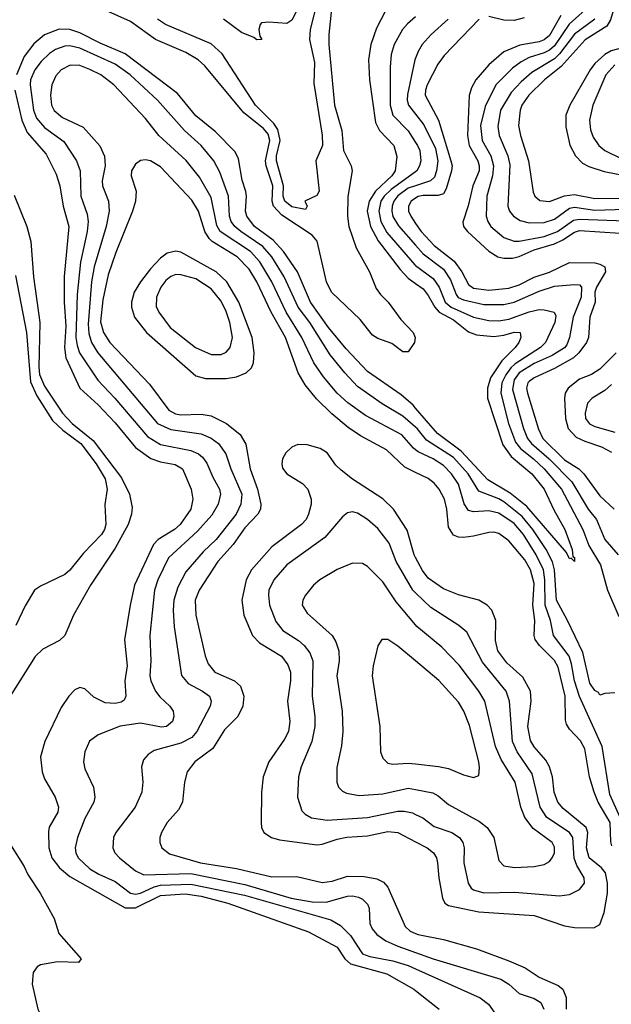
# Model space of a CAD drawing. Header units: inches. Extents: x 1308407 to 1441228, y 959628 to 1036311.
# Tile 303 of 656: x 1348432 to 1350775, y 1014530 to 1018428. Entities that reach past the tile are written whole.
import ezdxf

# ---------------------------------------------------------------- set-up
doc = ezdxf.new("R2010")
doc.units = ezdxf.units.IN
doc.header["$MEASUREMENT"] = 0
doc.layers.add('B3041', color=7, linetype='Continuous')
doc.layers.add('B3051', color=7, linetype='Continuous')

msp = doc.modelspace()

# ---------------------------------------------------------------- linework, layer by layer
at = {"layer": 'B3041', "color": 5}
for points, elevation in [([(1350000, 1018571.8), (1349970, 1018540.2), (1349916.2, 1018503.8), (1349879.3, 1018460.7), (1349845.5, 1018394.5), (1349823.3, 1018330), (1349813.5, 1018270), (1349817.4, 1018190), (1349841.4, 1018021.4), (1349857.3, 1017990), (1349914.3, 1017930), (1349926.4, 1017886.4), (1349919.2, 1017830), (1349906.3, 1017810), (1349840.9, 1017750), (1349815.7, 1017710), (1349807.8, 1017670), (1349821.5, 1017610), (1349852.2, 1017552.2), (1349938.7, 1017438.7), (1349970, 1017405.3), (1350000, 1017383.9)], 2620), ([(1349670.5, 1018509.5), (1349656, 1018370), (1349656.3, 1018330), (1349679.2, 1018090), (1349708.3, 1017990), (1349714.9, 1017910), (1349744.4, 1017850), (1349748.6, 1017830), (1349731.8, 1017728.2), (1349730.2, 1017650), (1349735.7, 1017610), (1349765, 1017525), (1349817.7, 1017430), (1349844.4, 1017364.4), (1349860.9, 1017340.9), (1349891.8, 1017310), (1349941.6, 1017241.6), (1349990.2, 1017190), (1349998, 1017170), (1349995.8, 1017150), (1349970, 1017113.6), (1349950, 1017112.8), (1349906.4, 1017146.4), (1349850, 1017166.7), (1349830, 1017179.4), (1349781.1, 1017241.1), (1349667.5, 1017350), (1349646.8, 1017390), (1349610, 1017551.7), (1349590, 1017575.7), (1349470, 1017654.2), (1349437.5, 1017690), (1349431.8, 1017710), (1349433.9, 1017770), (1349408, 1017850), (1349406, 1017870), (1349422.6, 1017950), (1349415.7, 1017975.7), (1349397.6, 1017997.6), (1349319.8, 1018059.8), (1349165.2, 1018245.2), (1349138.8, 1018270), (1349090, 1018298.7), (1348970, 1018349.9), (1348870, 1018421.6), (1348770, 1018466.7)], 2580), ([(1349613.1, 1018510), (1349582.9, 1018390), (1349579.2, 1018350), (1349599.4, 1018259.4), (1349596.3, 1018176.3), (1349630, 1017970.8), (1349631.2, 1017930), (1349604.3, 1017870), (1349618.4, 1017750), (1349608.2, 1017731.8), (1349561, 1017710), (1349570.7, 1017690.7), (1349563.6, 1017676.4), (1349510, 1017687.3), (1349481.7, 1017710), (1349475.9, 1017730), (1349476.7, 1017770), (1349448.5, 1017870), (1349448.5, 1017890), (1349463, 1017950), (1349453.7, 1017993.7), (1349437.9, 1018017.9), (1349366, 1018090), (1349233.9, 1018293.9), (1349190, 1018333), (1349009, 1018410), (1348978.1, 1018430)], 2560), ([(1349550, 1018503.1), (1349510, 1018426.6), (1349490, 1018413.2), (1349419.3, 1018419.3), (1349390, 1018416), (1349384, 1018410), (1349379.1, 1018390), (1349382.8, 1018362.8), (1349390.7, 1018350), (1349370.7, 1018349.3), (1349358.6, 1018358.6), (1349310, 1018378), (1349239.6, 1018430)], 2540), ([(1350000, 1018440), (1349967.6, 1018412.4), (1349948.3, 1018390), (1349914.8, 1018330), (1349903.1, 1018290), (1349899, 1018241), (1349899, 1018090), (1349910.1, 1018050), (1349970, 1017989), (1350000, 1017942)], 2640), ([(1350000, 1016890), (1349990, 1016901.6), (1349942.5, 1016942.5), (1349810, 1017035.4), (1349725.1, 1017125.1), (1349654.8, 1017210), (1349583.2, 1017310), (1349531.6, 1017430), (1349477, 1017510), (1349436, 1017556), (1349362.5, 1017610), (1349331, 1017650), (1349325.8, 1017670), (1349330.7, 1017730), (1349327.7, 1017747.7), (1349313.6, 1017793.6), (1349297.9, 1017877.9), (1349285.8, 1017905.8), (1349206.4, 1017986.4), (1349130, 1018048.3), (1349056.7, 1018136.7), (1348850, 1018293.2), (1348750, 1018335.6), (1348670, 1018376), (1348630, 1018389.9), (1348588.5, 1018391.5), (1348530, 1018367.9), (1348487.1, 1018332.9), (1348450, 1018283.2), (1348419.6, 1018210)], 2620), ([(1350000, 1016815.4), (1349950, 1016858.5), (1349867.4, 1016907.4), (1349770, 1016976.3), (1349719.5, 1017030), (1349661.9, 1017101.9), (1349580.7, 1017230), (1349535.5, 1017290), (1349479.2, 1017410), (1349430.1, 1017490.1), (1349394.4, 1017530), (1349307.9, 1017590), (1349284.2, 1017610), (1349269.7, 1017629.7), (1349263.4, 1017650), (1349258.2, 1017730), (1349224.6, 1017824.6), (1349201.2, 1017870), (1349150.5, 1017930.5), (1349085.2, 1017990), (1348977.1, 1018110), (1348869.4, 1018210), (1348810, 1018252.5), (1348670, 1018315.3), (1348630, 1018324.9), (1348610, 1018323.6), (1348572.9, 1018310), (1348550, 1018295.1), (1348516.7, 1018263.3), (1348491.7, 1018230), (1348474.8, 1018190), (1348473, 1018170), (1348486.2, 1018070), (1348498.5, 1018038.5), (1348530, 1018001), (1348606.5, 1017946.5), (1348656.4, 1017870), (1348671.6, 1017830), (1348673.5, 1017730), (1348698.3, 1017658.3), (1348702.5, 1017630), (1348699, 1017590), (1348672.1, 1017468), (1348659.2, 1017340.8), (1348654.7, 1017170), (1348659, 1017139), (1348669.2, 1017109.2), (1348741.6, 1017001.6), (1348809.2, 1016930), (1348937.8, 1016777.8), (1348990, 1016746.9), (1349110, 1016722.8), (1349139.4, 1016710), (1349156.3, 1016696.3), (1349172.7, 1016672.7), (1349196.6, 1016616.6), (1349223.1, 1016570), (1349227.6, 1016550), (1349217.7, 1016510), (1349193.4, 1016466.6), (1349136.5, 1016403.5), (1349021.8, 1016298.2), (1348978.3, 1016210), (1348966, 1016170), (1348946.8, 1015990), (1348951.7, 1015890), (1348947.8, 1015830), (1348951.3, 1015810), (1348969.7, 1015769.7), (1348986.8, 1015746.8), (1349026.8, 1015710), (1349039.4, 1015690), (1349042, 1015670), (1349036.6, 1015650), (1349012.6, 1015630), (1348992.9, 1015627.1), (1348910, 1015642.7), (1348829.4, 1015630.6), (1348742.8, 1015597.2), (1348708.8, 1015571.2), (1348689.2, 1015530), (1348684.9, 1015490), (1348690, 1015462), (1348723.5, 1015390), (1348729.3, 1015350), (1348726, 1015330), (1348690, 1015265.4), (1348660.1, 1015190), (1348651.5, 1015150), (1348653.7, 1015130), (1348662.7, 1015110), (1348710, 1015066.3), (1348745.2, 1015045.2), (1348810, 1015016.3), (1348870.3, 1014970), (1348890, 1014965.9), (1348910, 1014969.5), (1348964.5, 1014995.5), (1348990, 1015001.7), (1349110, 1015004.9), (1349322.1, 1014962.1), (1349664.2, 1014864.2), (1349702.5, 1014842.5), (1349742.4, 1014802.4), (1349790.1, 1014730), (1349819.3, 1014719.3), (1349910, 1014701.3), (1349970, 1014683.7), (1350000, 1014670.2)], 2640), ([(1350000, 1018276.2), (1349997.7, 1018270), (1349967.5, 1018132.5), (1349967, 1018110), (1349972.6, 1018090), (1350000, 1018054.3)], 2660), ([(1350000, 1016725.2), (1349991.8, 1016731.8), (1349945.2, 1016785.2), (1349801.1, 1016861.1), (1349731.8, 1016911.8), (1349689.4, 1016950), (1349634.6, 1017014.6), (1349596.3, 1017070), (1349550, 1017170), (1349487.6, 1017270), (1349429.9, 1017390.1), (1349383.6, 1017470), (1349345.9, 1017510), (1349225.7, 1017590), (1349213, 1017613), (1349190, 1017724.1), (1349144.5, 1017804.5), (1349091.1, 1017871.1), (1348983.4, 1017970), (1348930, 1018037.3), (1348804.7, 1018170), (1348752.7, 1018210), (1348710, 1018231.8), (1348670, 1018247), (1348631.2, 1018248.8), (1348596.5, 1018230), (1348574.2, 1018205.8), (1348559.1, 1018170), (1348553.8, 1018130), (1348558.3, 1018090), (1348568.8, 1018068.8), (1348601.6, 1018041.6), (1348682.5, 1018002.5), (1348748.8, 1017928.8), (1348768.1, 1017888.1), (1348769.6, 1017850), (1348758.5, 1017790), (1348759.8, 1017770), (1348783.6, 1017710), (1348786.5, 1017670), (1348774.8, 1017610), (1348727, 1017450), (1348716.3, 1017390), (1348703.3, 1017223.3), (1348705.7, 1017185.7), (1348716.1, 1017150), (1348740.9, 1017110), (1348977.9, 1016830), (1349030, 1016805.2), (1349150, 1016788.9), (1349190, 1016771.9), (1349219.3, 1016750), (1349248.7, 1016710), (1349268.1, 1016650), (1349312.3, 1016550), (1349308.1, 1016510), (1349288.8, 1016470), (1349210, 1016370.5), (1349158.3, 1016321.7), (1349090, 1016242.4), (1349058.3, 1016181.7), (1349042.2, 1016130), (1349039.4, 1016090), (1349043.8, 1016023.8), (1349072.1, 1015832.1), (1349099.6, 1015799.6), (1349156.5, 1015770), (1349183.2, 1015750), (1349190.1, 1015730), (1349186.7, 1015710), (1349133.8, 1015610), (1349113.5, 1015586.5), (1349070, 1015563.4), (1348964.8, 1015535.2), (1348940.6, 1015519.4), (1348922, 1015498), (1348913.6, 1015470), (1348919.7, 1015410), (1348915.4, 1015370), (1348889.4, 1015310), (1348812.9, 1015210), (1348802.7, 1015190), (1348800.2, 1015150), (1348808.5, 1015130), (1348826.5, 1015110), (1348890, 1015058), (1348922.9, 1015042.9), (1349110, 1015047.1), (1349324.1, 1015004.1), (1349507, 1014950), (1349590, 1014935.1), (1349645.2, 1014934.8), (1349730, 1014957.9), (1349750, 1014959.3), (1349773.9, 1014953.9), (1349790, 1014946.7), (1349810, 1014925.8), (1349815.6, 1014910), (1349819, 1014850), (1349828.3, 1014828.3), (1349846.7, 1014806.7), (1349881.7, 1014781.7), (1349930, 1014759.5), (1350000, 1014734.8)], 2660), ([(1348412.1, 1018150), (1348439.6, 1018030), (1348461.5, 1017981.5), (1348536.5, 1017896.5), (1348576.3, 1017816.3), (1348590.1, 1017770.1), (1348603.7, 1017690), (1348626.7, 1017610), (1348608, 1017412), (1348607.6, 1017310), (1348614.7, 1017214.7), (1348608.8, 1017130), (1348614.7, 1017090), (1348670.1, 1016970), (1348743.1, 1016903), (1348810, 1016831.9), (1348890, 1016735), (1348951.6, 1016691.6), (1348990, 1016677.5), (1349047.1, 1016667.1), (1349076.6, 1016650), (1349111.2, 1016570), (1349118, 1016530), (1349109.1, 1016490), (1349067.7, 1016430), (1349045.3, 1016410), (1348980.8, 1016370), (1348961.3, 1016350), (1348887, 1016190), (1348868.7, 1016110), (1348847.4, 1015972.6), (1348857.6, 1015870), (1348848.1, 1015810), (1348852.3, 1015750), (1348845.6, 1015734.4), (1348833.6, 1015726.4), (1348810, 1015720.7), (1348770, 1015723.9), (1348725.8, 1015745.9), (1348690, 1015778.9), (1348670, 1015784.1), (1348650, 1015774.6), (1348626.5, 1015750), (1348595.6, 1015704.4), (1348531.6, 1015570), (1348514.6, 1015510), (1348520.5, 1015450), (1348530, 1015422.6), (1348571.6, 1015350), (1348585.9, 1015310), (1348583.1, 1015290), (1348548.7, 1015231.3), (1348545.5, 1015214.5), (1348547.2, 1015150), (1348558.4, 1015110), (1348589.7, 1015069.7), (1348630, 1015036.3), (1348850, 1014912.3), (1348890, 1014911.9), (1348990, 1014961.1), (1349087.8, 1014967.8), (1349150, 1014958.5), (1349256.1, 1014930), (1349576.4, 1014816.4), (1349690, 1014755.8), (1349719.9, 1014710), (1349742, 1014690), (1349886.7, 1014650), (1349993.2, 1014590), (1350000, 1014584.6)], 2620), ([(1350000, 1016636), (1349957, 1016657), (1349884.9, 1016724.9), (1349781.3, 1016781.3), (1349733.4, 1016813.4), (1349668.1, 1016868.1), (1349607.5, 1016927.5), (1349562.9, 1016982.9), (1349534.3, 1017030), (1349484.1, 1017170), (1349428.2, 1017270), (1349371.1, 1017391.1), (1349340.7, 1017440.7), (1349292.7, 1017490), (1349194.4, 1017550), (1349182, 1017562), (1349165.5, 1017590), (1349140.6, 1017670), (1349113.5, 1017713.5), (1348990, 1017845.5), (1348950, 1017869.9), (1348930, 1017873.2), (1348909.6, 1017870.4), (1348890, 1017856.4), (1348875.2, 1017830), (1348873.7, 1017810), (1348893.7, 1017750), (1348890.7, 1017710), (1348879.1, 1017670), (1348812.8, 1017507.2), (1348781.8, 1017418.2), (1348761, 1017319), (1348752.2, 1017232.2), (1348763.8, 1017190), (1348789.3, 1017150), (1348945.7, 1016985.7), (1349022.5, 1016882.6), (1349048.3, 1016868.3), (1349070, 1016864.4), (1349150, 1016866.1), (1349190, 1016859.9), (1349250.9, 1016830), (1349305.5, 1016785.5), (1349327.4, 1016747.4), (1349345.1, 1016650), (1349374.1, 1016570), (1349387.4, 1016510), (1349385.2, 1016490), (1349374.5, 1016470), (1349323.5, 1016416.5), (1349277.1, 1016350), (1349216.6, 1016283.4), (1349142.2, 1016170), (1349127, 1016130), (1349130.1, 1016070), (1349166.1, 1015910), (1349177.8, 1015877.8), (1349204.6, 1015844.6), (1349282.6, 1015810), (1349306, 1015790), (1349320.1, 1015750), (1349315, 1015710), (1349295.8, 1015670), (1349242.9, 1015617.1), (1349196.8, 1015543.2), (1349125.2, 1015490), (1349095.2, 1015450), (1349084.6, 1015410), (1349077.1, 1015330), (1349060.8, 1015299.3), (1349015.8, 1015250), (1348993.8, 1015210), (1348986.9, 1015190), (1348986.9, 1015170), (1348994.6, 1015150), (1349025.6, 1015125.6), (1349147.9, 1015090), (1349290, 1015067.4), (1349430, 1015034), (1349530, 1015035.3), (1349630, 1015011.6), (1349670, 1015016.9), (1349730, 1015037.5), (1349795.8, 1015035.8), (1349846.8, 1015026.8), (1349873, 1015013), (1349890, 1014993.8), (1349958.3, 1014838.3), (1349978.8, 1014818.8), (1350000, 1014810.2)], 2680), ([(1350000, 1017826.5), (1349903.7, 1017756.3), (1349876.1, 1017730), (1349862.8, 1017710), (1349854.1, 1017670), (1349861.9, 1017630), (1349885.8, 1017585.8), (1349997.4, 1017457.4), (1350000, 1017455.6)], 2640), ([(1350000, 1017770.7), (1349970, 1017760.9), (1349930, 1017731.5), (1349914, 1017710), (1349906.9, 1017690), (1349905.9, 1017670), (1349910, 1017649.4), (1349931.7, 1017611.7), (1350000, 1017535.1)], 2660), ([(1348410, 1017734), (1348460.1, 1017610), (1348475.3, 1017550), (1348486.9, 1017410), (1348511.1, 1017230), (1348506.8, 1017053.2), (1348510, 1017023.2), (1348530, 1016977.1), (1348601.1, 1016870), (1348639.2, 1016830), (1348722.4, 1016762.4), (1348834.9, 1016614.9), (1348866.8, 1016550), (1348876.6, 1016496.6), (1348875.2, 1016470), (1348861.2, 1016430), (1348810, 1016335.7), (1348711.5, 1016190), (1348644.8, 1016070), (1348610.2, 1015990), (1348588.7, 1015970), (1348523.5, 1015936.5), (1348493.5, 1015906.5), (1348393.5, 1015750)], 2580), ([(1350000, 1017721.5), (1349981.9, 1017710), (1349972.2, 1017690), (1349972.2, 1017670), (1349980.7, 1017650), (1350000, 1017621.8)], 2680), ([(1348415.3, 1017415.3), (1348458.3, 1017190), (1348475, 1016995), (1348499.7, 1016939.7), (1348561.5, 1016841.5), (1348602.9, 1016802.9), (1348673.8, 1016750), (1348735.1, 1016670), (1348770.1, 1016610), (1348778.4, 1016570), (1348769, 1016509), (1348773, 1016430), (1348767.6, 1016410), (1348755.2, 1016390), (1348684.1, 1016315.9), (1348630, 1016248.6), (1348610, 1016231.3), (1348514.6, 1016185.4), (1348490, 1016169.2), (1348452.9, 1016107.1), (1348417, 1016030)], 2560), ([(1350000, 1016298.8), (1349994.1, 1016310), (1349966.9, 1016406.9), (1349912.7, 1016490), (1349870, 1016530.9), (1349749.7, 1016609.7), (1349704.7, 1016644.7), (1349684.5, 1016664.5), (1349650, 1016713), (1349622.5, 1016730), (1349570, 1016744.6), (1349533.9, 1016746.1), (1349510, 1016736.1), (1349486.5, 1016713.5), (1349472.9, 1016690), (1349469.5, 1016670), (1349473.3, 1016653.3), (1349490.1, 1016630.1), (1349552, 1016592), (1349572.9, 1016570), (1349585.7, 1016530), (1349586.2, 1016510), (1349576.4, 1016470), (1349566.2, 1016450), (1349548.2, 1016430), (1349430, 1016341.5), (1349350.1, 1016250), (1349329.2, 1016210), (1349312.2, 1016130), (1349319.3, 1016070), (1349354.4, 1015990), (1349381.3, 1015961.3), (1349468.7, 1015908.7), (1349494.3, 1015874.3), (1349504.8, 1015844.8), (1349505.1, 1015810), (1349492.8, 1015730), (1349501.3, 1015650), (1349496.1, 1015610), (1349480.3, 1015579.7), (1349418.4, 1015490), (1349396.1, 1015430), (1349390.1, 1015370), (1349387.8, 1015250), (1349389.3, 1015230), (1349399.1, 1015210), (1349428.8, 1015190), (1349461.5, 1015181.5), (1349610, 1015161.9), (1349630, 1015163.4), (1349690, 1015184.3), (1349727.9, 1015192.1), (1349810, 1015196.6), (1349890, 1015213.9), (1349929.7, 1015209.7), (1350000, 1015173.5)], 2720), ([(1350000, 1016159.2), (1349989.4, 1016169.4), (1349923.7, 1016283.7), (1349895.2, 1016355.2), (1349850, 1016413.2), (1349810, 1016449.8), (1349770, 1016475), (1349750, 1016479.8), (1349730, 1016475.6), (1349710, 1016459.7), (1349641.1, 1016378.8), (1349490, 1016270.6), (1349439, 1016210), (1349418.9, 1016170), (1349416.8, 1016150), (1349421.5, 1016110), (1349446, 1016046), (1349474.6, 1016010), (1349536.3, 1015970), (1349558.8, 1015950), (1349581, 1015921), (1349593.2, 1015890), (1349590.1, 1015750.1), (1349601.5, 1015670), (1349601.2, 1015630), (1349589.1, 1015570), (1349546.4, 1015470), (1349535.9, 1015430), (1349532.6, 1015350), (1349550, 1015295.8), (1349562.5, 1015282.5), (1349588.1, 1015268.1), (1349650, 1015258.3), (1349810, 1015269.7), (1349930, 1015295), (1349955, 1015295), (1349987.8, 1015287.8), (1350000, 1015282)], 2740), ([(1350000, 1016032), (1349923, 1016123), (1349870, 1016202.3), (1349810, 1016263.5), (1349790, 1016274.6), (1349750, 1016277.1), (1349690, 1016251.5), (1349620.3, 1016210), (1349596, 1016190), (1349564.4, 1016150), (1349553.1, 1016130), (1349550.3, 1016110), (1349570, 1016078.9), (1349669.7, 1015989.7), (1349684.7, 1015964.7), (1349695.5, 1015930), (1349696.8, 1015890), (1349688.5, 1015830), (1349709, 1015690), (1349711.9, 1015610), (1349706.3, 1015553.7), (1349687.8, 1015467.8), (1349687.7, 1015410), (1349694.7, 1015390), (1349710, 1015373.8), (1349725.8, 1015365.8), (1349776, 1015356), (1349870, 1015362.7), (1349970, 1015386.1), (1350000, 1015380.5)], 2760), ([(1350000, 1015889.3), (1349930, 1015947.6), (1349890, 1015974.7), (1349865.7, 1015974.3), (1349850, 1015948.7), (1349832.2, 1015870), (1349828.4, 1015830), (1349858.2, 1015630), (1349861.2, 1015530), (1349870, 1015504.4), (1349890, 1015484.2), (1349910, 1015480.9), (1349970, 1015485.2), (1350000, 1015481.7)], 2780), ([(1348397.5, 1015157.5), (1348450, 1015075), (1348464, 1015044), (1348512.9, 1014970), (1348568.5, 1014870), (1348587.3, 1014810), (1348674.8, 1014710), (1348664.7, 1014695.3), (1348581.6, 1014698.4), (1348514.4, 1014685.6), (1348501.3, 1014678.7), (1348484.7, 1014655.3), (1348481.5, 1014610), (1348503.5, 1014510), (1348533.4, 1014450), (1348545.3, 1014414.7), (1348537.1, 1014390), (1348524.9, 1014384.9), (1348504.5, 1014390), (1348476.3, 1014436.3), (1348430, 1014469.4)], 2580)]:
    msp.add_lwpolyline(points, dxfattribs=dict(at, elevation=elevation))
for points, elevation in [([(1349050, 1017511.6), (1349016.2, 1017503.8), (1348990, 1017484.2), (1348950, 1017442), (1348909.7, 1017390), (1348885.3, 1017350), (1348874.8, 1017310), (1348874.6, 1017290), (1348886.2, 1017250), (1348933.8, 1017190), (1349130, 1017018.4), (1349168.2, 1017008.2), (1349250, 1017008), (1349290, 1017013.8), (1349328.6, 1017030), (1349349.4, 1017050.6), (1349357.5, 1017070), (1349360.5, 1017110), (1349352.6, 1017170), (1349299.5, 1017310), (1349252.6, 1017390), (1349209.9, 1017430), (1349070, 1017507.6)], 2720), ([(1349050, 1017418.9), (1349030, 1017412), (1349010, 1017395.9), (1348990.8, 1017370), (1348973.1, 1017330), (1348972.9, 1017292.9), (1348983, 1017270), (1349028.3, 1017210), (1349128.5, 1017130), (1349190, 1017102.2), (1349230, 1017102.5), (1349250, 1017111.9), (1349264.9, 1017130), (1349274.8, 1017170), (1349264.6, 1017230), (1349250, 1017273.6), (1349230, 1017314.5), (1349190, 1017362.6), (1349130, 1017401.9), (1349070, 1017418.7)], 2740)]:
    msp.add_lwpolyline(points, close=True, dxfattribs=dict(at, elevation=elevation))
at = {"layer": 'B3051', "color": 5}
for points, elevation in [([(1350672.3, 1018467.7), (1350608.7, 1018411.3), (1350550, 1018325.1), (1350530, 1018307.6), (1350510, 1018297.8), (1350450, 1018278.3), (1350418.2, 1018261.8), (1350383.9, 1018236.1), (1350317.9, 1018170), (1350275.3, 1018084.7), (1350257.8, 1018010), (1350264, 1017950), (1350298.3, 1017890), (1350309.2, 1017850), (1350305.1, 1017810), (1350281.7, 1017730), (1350280.1, 1017650), (1350285.6, 1017630), (1350297.9, 1017610), (1350350, 1017566.5), (1350390, 1017552), (1350410, 1017551.5), (1350510, 1017570), (1350562.3, 1017590), (1350625.1, 1017634.9), (1350650, 1017639.1), (1350830, 1017631.5)], 2740), ([(1350791, 1018490), (1350772.2, 1018427.8), (1350757.5, 1018402.5), (1350671.9, 1018348.1), (1350576.8, 1018243.2), (1350510.1, 1018190), (1350448.5, 1018130), (1350421.1, 1018090), (1350413.7, 1018070), (1350408.4, 1018010), (1350415.2, 1017970), (1350446.9, 1017870), (1350465.9, 1017745.9), (1350471.8, 1017730), (1350492.2, 1017712.2), (1350530, 1017708.8), (1350590, 1017730.7), (1350630, 1017736.5), (1350710, 1017720), (1350810, 1017722)], 2780), ([(1350129.4, 1018430.6), (1350061.9, 1018370), (1350026.5, 1018330), (1350010, 1018303.1), (1350000, 1018276.2)], 2660), ([(1350252.3, 1018430), (1350113.6, 1018286.4), (1350087.8, 1018252.2), (1350046.1, 1018170), (1350038.7, 1018150), (1350037.5, 1018130), (1350091.2, 1018031.2), (1350139.3, 1017870), (1350144.3, 1017850), (1350142.3, 1017830), (1350121.1, 1017758.9), (1350110, 1017739), (1350090, 1017731.8), (1350030, 1017732.1), (1350010, 1017727.9), (1350000, 1017721.5)], 2680), ([(1350574.9, 1018445.1), (1350530, 1018366), (1350510, 1018348.6), (1350490, 1018340.2), (1350412.8, 1018327.2), (1350350, 1018300.8), (1350290.1, 1018250), (1350238.1, 1018190), (1350220.9, 1018159.1), (1350211.8, 1018128.2), (1350206.2, 1017970), (1350211.9, 1017930), (1350246, 1017870), (1350252.5, 1017850), (1350252.1, 1017830), (1350226.6, 1017770), (1350208.1, 1017692), (1350186.7, 1017626.7), (1350190.1, 1017610), (1350206, 1017590), (1350290, 1017512), (1350326.4, 1017490), (1350350, 1017483.6), (1350384.4, 1017484.4), (1350410, 1017490.6), (1350470, 1017517.6), (1350550, 1017541.5), (1350583.3, 1017556.7), (1350630, 1017587.4), (1350650, 1017594.3), (1350810, 1017582.9)], 2720), ([(1350430, 1018436), (1350390, 1018425.8), (1350350, 1018426), (1350290, 1018440.5)], 2680), ([(1350709.5, 1018430.5), (1350630, 1018371.1), (1350570, 1018293.6), (1350550, 1018274.1), (1350461.1, 1018218.9), (1350418.1, 1018181.9), (1350379.3, 1018140.7), (1350337, 1018070), (1350325.7, 1018005.7), (1350330.9, 1017970), (1350365.5, 1017890), (1350373.5, 1017853.5), (1350365.2, 1017690), (1350372, 1017670), (1350387.4, 1017650), (1350413.7, 1017633.7), (1350450, 1017624), (1350510, 1017624.8), (1350550, 1017639.2), (1350610, 1017682.2), (1350630, 1017685.9), (1350710, 1017674.8), (1350830, 1017678.3)], 2760), ([(1350830, 1018320.1), (1350775.2, 1018304.8), (1350750, 1018291.2), (1350710, 1018254.5), (1350691.1, 1018230), (1350610.6, 1018090), (1350595.2, 1018050), (1350595.6, 1018004.4), (1350611.7, 1017931.7), (1350634.1, 1017890), (1350660.9, 1017860.9), (1350686.7, 1017846.7), (1350746.9, 1017826.9), (1350890, 1017800.2)], 2820), ([(1350789.6, 1018250), (1350754.2, 1018210), (1350702.4, 1018090), (1350688.7, 1018030), (1350692.6, 1017992.6), (1350703.9, 1017963.9), (1350726.3, 1017930), (1350750.2, 1017910), (1350817.2, 1017877.2)], 2840), ([(1350000, 1018054.3), (1350032.3, 1018012.3), (1350078.3, 1017918.3), (1350088.3, 1017870), (1350083.3, 1017830), (1350074.5, 1017805.5), (1350059.5, 1017790), (1350000, 1017770.7)], 2660), ([(1350000, 1017942), (1350007.7, 1017930), (1350016.9, 1017910), (1350020.3, 1017870), (1350016.2, 1017850), (1350004.9, 1017830), (1350000, 1017826.5)], 2640), ([(1350000, 1017621.8), (1350021.7, 1017590), (1350073.9, 1017533.9), (1350152.9, 1017472.9), (1350183.7, 1017430), (1350210, 1017380.1), (1350230, 1017365.8), (1350290, 1017357.8), (1350370, 1017365.6), (1350410, 1017378.4), (1350470.4, 1017409.6), (1350530.6, 1017429.4), (1350610, 1017466.7), (1350710, 1017465.5), (1350730, 1017461.1), (1350750.1, 1017450), (1350752.5, 1017430), (1350716.7, 1017370), (1350710.3, 1017350), (1350711.3, 1017310), (1350690.4, 1017250), (1350685.5, 1017170), (1350676.5, 1017150), (1350647.4, 1017110), (1350625.7, 1017090), (1350550, 1017048), (1350470, 1017010.9), (1350450, 1016995.8), (1350444.4, 1016990), (1350439.5, 1016970), (1350443.2, 1016950), (1350487, 1016807), (1350504.8, 1016770), (1350590, 1016685.3), (1350647.2, 1016650), (1350667, 1016630), (1350730, 1016542.7), (1350787.3, 1016490)], 2680), ([(1350000, 1017535.1), (1350030, 1017501.4), (1350110, 1017440.1), (1350137.9, 1017397.9), (1350160.3, 1017340.3), (1350169, 1017329), (1350190, 1017318.6), (1350270, 1017300.8), (1350350, 1017300.7), (1350390, 1017310.1), (1350490, 1017353.8), (1350550, 1017373.7), (1350630, 1017380.1), (1350650, 1017378.3), (1350656.8, 1017370), (1350655.8, 1017330), (1350623.8, 1017250), (1350610.1, 1017170), (1350598.9, 1017141.1), (1350590, 1017129.1), (1350541.7, 1017098.3), (1350470, 1017066.6), (1350410, 1017030.4), (1350390, 1017002.2), (1350384.4, 1016964.4), (1350427.8, 1016810), (1350443.9, 1016770), (1350458.8, 1016750), (1350529.5, 1016690), (1350618.9, 1016598.9), (1350683.2, 1016490), (1350716.8, 1016450), (1350750.4, 1016370.4), (1350802.5, 1016310)], 2660), ([(1350000, 1017455.6), (1350070, 1017404), (1350093, 1017370), (1350116.8, 1017310), (1350141, 1017290), (1350230, 1017250.1), (1350290, 1017236.9), (1350330, 1017235.7), (1350370, 1017242.6), (1350450, 1017271.7), (1350490, 1017280.3), (1350510, 1017280.1), (1350548.7, 1017270), (1350556.2, 1017256.2), (1350552.2, 1017230), (1350515.1, 1017150), (1350494.8, 1017130), (1350394.3, 1017065.7), (1350377.3, 1017050), (1350357.6, 1017022.4), (1350342.2, 1016990), (1350337.2, 1016950), (1350368.2, 1016830), (1350395.4, 1016755.4), (1350415.3, 1016730), (1350467.4, 1016690), (1350510, 1016650.1), (1350578.1, 1016570), (1350662.6, 1016410), (1350686.1, 1016346.1), (1350732.5, 1016270), (1350760.8, 1016170), (1350805.8, 1016065.8)], 2640), ([(1350000, 1017383.9), (1350030, 1017362.5), (1350050, 1017336.9), (1350076.1, 1017290), (1350093.5, 1017270), (1350150, 1017240.6), (1350210, 1017192.5), (1350241, 1017181), (1350310, 1017174.4), (1350350, 1017179.3), (1350391.2, 1017191.2), (1350414.4, 1017190), (1350416.6, 1017170), (1350409.1, 1017150), (1350394.6, 1017130), (1350341.9, 1017078.1), (1350297, 1017010), (1350284.7, 1016970), (1350284.8, 1016930), (1350345.5, 1016745.5), (1350378.7, 1016698.7), (1350461.1, 1016630), (1350508.8, 1016570), (1350547.4, 1016487.4), (1350591.7, 1016410), (1350620.6, 1016330), (1350623, 1016303), (1350630, 1016298.8), (1350630, 1016282.7), (1350616, 1016296), (1350610, 1016294), (1350598.3, 1016318.3), (1350441.2, 1016501.2), (1350374.1, 1016554.1), (1350286.9, 1016606.9), (1350180.5, 1016720.5), (1350086.8, 1016790), (1350000, 1016890)], 2620), ([(1350794.3, 1017110), (1350730, 1017044.2), (1350696.6, 1017023.4), (1350650, 1017005.2), (1350603.9, 1016970), (1350592.8, 1016950), (1350590.5, 1016930), (1350593.3, 1016850), (1350604.2, 1016810), (1350636, 1016776), (1350670, 1016759.4), (1350737, 1016737), (1350776.4, 1016716.4)], 2720), ([(1350775.8, 1016984.2), (1350750, 1016959.9), (1350699.8, 1016930), (1350680.7, 1016910), (1350671.2, 1016870), (1350673.8, 1016850), (1350688.5, 1016828.5), (1350710, 1016817.7), (1350790, 1016795.9)], 2740), ([(1350790, 1015762.7), (1350750, 1015760.9), (1350730, 1015754.5), (1350724.4, 1015764.4), (1350710, 1015772.2), (1350690, 1015802), (1350662.2, 1015922.2), (1350602.5, 1016050), (1350558.8, 1016130), (1350550.7, 1016250), (1350542.1, 1016282.1), (1350517.1, 1016330), (1350463.9, 1016410), (1350421.7, 1016461.7), (1350350, 1016519.2), (1350330, 1016531.2), (1350250, 1016561.7), (1350209, 1016630), (1350150, 1016695.1), (1350043.6, 1016763.6), (1350006.3, 1016810), (1350000, 1016815.4)], 2640), ([(1350811, 1015270), (1350770, 1015360.5), (1350739.5, 1015550), (1350650, 1015749), (1350630.2, 1015810), (1350618, 1015878), (1350608.1, 1015908.1), (1350546.6, 1015990), (1350534.9, 1016050), (1350513.6, 1016110), (1350512.5, 1016210), (1350506.9, 1016250), (1350478.2, 1016310), (1350427.5, 1016390), (1350390, 1016433.3), (1350330, 1016474.1), (1350290, 1016483.7), (1350230, 1016479.2), (1350210, 1016485.4), (1350192, 1016512), (1350169.5, 1016590), (1350141.9, 1016630), (1350110, 1016662.8), (1350070, 1016689.2), (1350010, 1016717.2), (1350000, 1016725.2)], 2660), ([(1350777.9, 1015157.9), (1350773.5, 1015173.5), (1350770.8, 1015250), (1350723.7, 1015330), (1350707, 1015370), (1350688.4, 1015430), (1350670, 1015541.4), (1350652.9, 1015572.9), (1350610, 1015618.9), (1350598.4, 1015638.4), (1350594.4, 1015654.4), (1350593, 1015750), (1350565.4, 1015865.4), (1350550, 1015890.8), (1350490.8, 1015950), (1350474, 1015974), (1350469.9, 1015990), (1350473, 1016050), (1350465.1, 1016110), (1350470, 1016195.6), (1350455.2, 1016250), (1350432.8, 1016290), (1350370, 1016364.9), (1350330, 1016394.5), (1350310, 1016399.6), (1350290, 1016398.2), (1350230, 1016383), (1350190, 1016378.5), (1350170, 1016379.6), (1350150, 1016387), (1350130, 1016419.6), (1350124.2, 1016490), (1350115, 1016530), (1350094.1, 1016570), (1350073.4, 1016593.4), (1350050, 1016611.6), (1350000, 1016636)], 2680), ([(1350000, 1015173.5), (1350045.6, 1015150), (1350071.6, 1015130), (1350082.8, 1015110), (1350087.3, 1015090), (1350091.8, 1015030), (1350106.4, 1014950), (1350115.8, 1014930), (1350130, 1014920.6), (1350250, 1014896.6), (1350470, 1014881.8), (1350590, 1014840.8), (1350630, 1014834), (1350706.8, 1014833.2), (1350730, 1014845.2), (1350746.9, 1014893.1), (1350759.8, 1014970), (1350760.9, 1015010), (1350752.2, 1015050), (1350736.7, 1015070), (1350688.1, 1015110), (1350676.5, 1015150), (1350682.8, 1015210), (1350675.2, 1015230), (1350585.2, 1015305.2), (1350564, 1015330), (1350549.4, 1015369.4), (1350542.7, 1015430), (1350530.8, 1015470), (1350516, 1015496), (1350470, 1015549.9), (1350454.8, 1015574.8), (1350444.9, 1015630), (1350457.5, 1015730), (1350454.7, 1015770), (1350425, 1015825), (1350361.5, 1015881.5), (1350325.7, 1015930), (1350316.6, 1015970), (1350317.5, 1016050), (1350301.8, 1016090), (1350283.5, 1016110), (1350251.1, 1016130), (1350170, 1016150.5), (1350110, 1016175.4), (1350050, 1016217.3), (1350027.1, 1016247.1), (1350000, 1016298.8)], 2720), ([(1350000, 1015282), (1350028.6, 1015268.6), (1350074.2, 1015234.2), (1350144, 1015210), (1350173.7, 1015190), (1350187.5, 1015170), (1350192.9, 1015150), (1350190.7, 1015090), (1350208.3, 1015010), (1350220.2, 1014990), (1350230, 1014982.8), (1350270.9, 1014970.9), (1350393.6, 1014973.6), (1350570, 1014959.3), (1350610, 1014964.8), (1350650, 1014984.5), (1350669.8, 1015010), (1350668.4, 1015030), (1350638.9, 1015078.9), (1350628, 1015108), (1350623, 1015190), (1350610, 1015210.7), (1350520.2, 1015270), (1350493.4, 1015310), (1350462, 1015442), (1350402.1, 1015530), (1350384.4, 1015570), (1350371.7, 1015730), (1350358.3, 1015770), (1350264.7, 1015884.7), (1350203, 1016003), (1350170.8, 1016030), (1350060.8, 1016100.8), (1350000, 1016159.2)], 2740), ([(1350000, 1015380.5), (1350067.8, 1015367.8), (1350090, 1015355.3), (1350130, 1015321.2), (1350253.4, 1015253.4), (1350283.2, 1015230), (1350310.2, 1015190), (1350330, 1015099.3), (1350350, 1015077.6), (1350391.5, 1015071.5), (1350470, 1015075.7), (1350510, 1015083.2), (1350530, 1015095.5), (1350541, 1015110), (1350549.9, 1015130), (1350550, 1015152.4), (1350540.9, 1015170), (1350465.7, 1015225.7), (1350432.6, 1015270), (1350417.6, 1015310), (1350394.2, 1015410), (1350339.1, 1015499.1), (1350317.2, 1015550), (1350274.4, 1015730), (1350250.9, 1015770), (1350172.2, 1015872.2), (1350104.4, 1015944.4), (1350005.5, 1016025.5), (1350000, 1016032)], 2760), ([(1350000, 1015481.7), (1350091.1, 1015471.1), (1350130, 1015463.5), (1350190, 1015438.4), (1350230, 1015427.6), (1350250, 1015436), (1350253.7, 1015466.3), (1350250.6, 1015489.4), (1350213.3, 1015633.3), (1350190.9, 1015690), (1350170, 1015726.3), (1350092.5, 1015812.5), (1350000, 1015889.3)], 2780), ([(1350000, 1014810.2), (1350010, 1014806.1), (1350110, 1014786.5), (1350242, 1014750), (1350370, 1014702.2), (1350434.7, 1014674.7), (1350490, 1014637.7), (1350564.6, 1014604.6), (1350583.2, 1014590), (1350597.1, 1014557.1), (1350597, 1014510)], 2680), ([(1350000, 1014734.8), (1350070, 1014710.1), (1350337.7, 1014630), (1350370, 1014610.1), (1350410, 1014572.1), (1350470, 1014553.3), (1350496.8, 1014536.8), (1350508.6, 1014510)], 2660), ([(1350000, 1014670.2), (1350255.6, 1014555.6), (1350289.3, 1014530), (1350314.3, 1014494.3)], 2640), ([(1350000, 1014584.6), (1350093.2, 1014510)], 2620)]:
    msp.add_lwpolyline(points, dxfattribs=dict(at, elevation=elevation))

doc.saveas('drawing.dxf')
